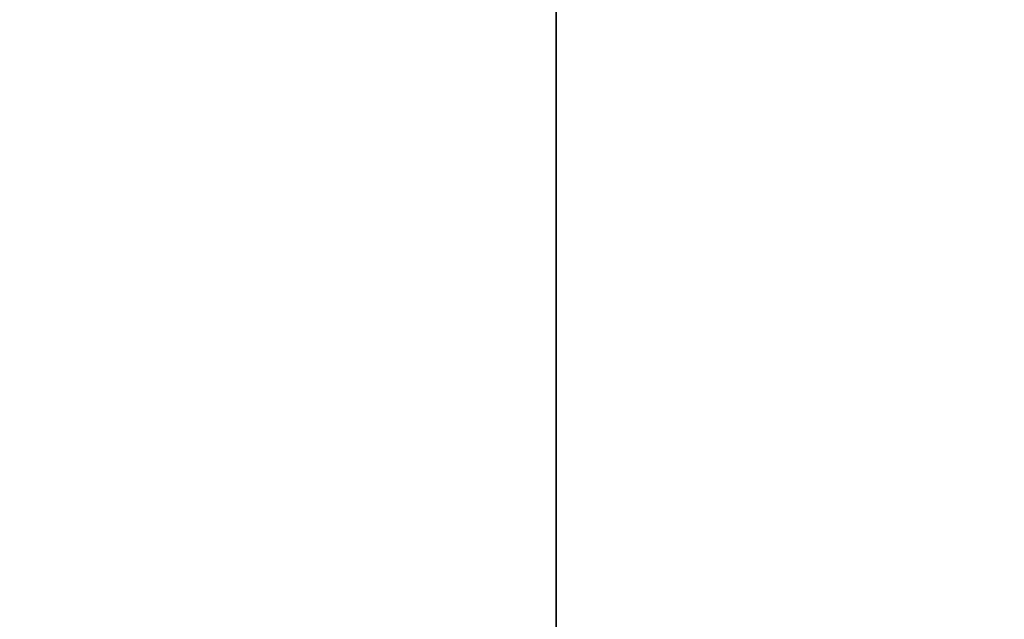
# Model space of a CAD drawing. Extents: x 0 to 80, y 0 to 80.
# Tile 609 of 656: x 9.737646 to 9.739242, y 35.420339 to 35.42131. Entities that reach past the tile are written whole.
import ezdxf

# ---------------------------------------------------------------- set-up
doc = ezdxf.new("R2010")
doc.units = 0
doc.header["$LTSCALE"] = 25.4
doc.layers.get('0').update_dxf_attribs({"color": 13, "linetype": 'CONTINUOUS'})

# ---------------------------------------------------------------- blocks, each defined once
blk = doc.blocks.new('ORBIT-I-KINKIET-20-7806-78')
at = {"color": 7}
blk.add_line((26.1351299, 35.7683601, 345.893158), (26.1351299, 35.64608, 345.893158), dxfattribs=at)
blk.add_line((26.1351299, 35.7683601, 345.893158), (26.1351299, 35.64608, 345.893158), dxfattribs=at)
mesh = blk.add_polyface(dxfattribs=at)
corners = [(26.4027424, 35.64608, 302.3838806), (25.6784382, 35.7683601, 302.7523499), (26.4027424, 35.7683601, 302.3838806)]
mesh.append_faces([[corners[k] for k in face] for face in [(0, 1, 2)]], dxfattribs={"color": 7})
mesh = blk.add_polyface(dxfattribs=at)
corners = [(26.4027424, 35.64608, 302.3838806), (25.6784382, 35.64608, 302.7523499), (25.6784382, 35.7683601, 302.7523499)]
mesh.append_faces([[corners[k] for k in face] for face in [(0, 1, 2)]], dxfattribs={"color": 7})
mesh = blk.add_polyface(dxfattribs=at)
corners = [(26.0152035, 35.7683601, 345.0435486), (26.0152035, 35.64608, 345.0435486), (26.1351299, 35.7683601, 345.893158)]
mesh.append_faces([[corners[k] for k in face] for face in [(0, 1, 2)]], dxfattribs={"color": 7})
mesh = blk.add_polyface(dxfattribs=at)
corners = [(26.1351299, 35.7683601, 345.893158), (26.0152035, 35.64608, 345.0435486), (26.1351299, 35.64608, 345.893158)]
mesh.append_faces([[corners[k] for k in face] for face in [(0, 1, 2)]], dxfattribs={"color": 7})
mesh = blk.add_polyface(dxfattribs=at)
corners = [(26.884285, 35.7683601, 346.2462769), (26.1351299, 35.64608, 345.893158), (26.884285, 35.64608, 346.2462769)]
mesh.append_faces([[corners[k] for k in face] for face in [(0, 1, 2)]], dxfattribs={"color": 7})
mesh = blk.add_polyface(dxfattribs=at)
corners = [(26.884285, 35.7683601, 346.2462769), (26.1351299, 35.7683601, 345.893158), (26.1351299, 35.64608, 345.893158)]
mesh.append_faces([[corners[k] for k in face] for face in [(0, 1, 2)]], dxfattribs={"color": 7})

msp = doc.modelspace()

# ---------------------------------------------------------------- block references
at = {"color": 0}
msp.add_blockref('ORBIT-I-KINKIET-20-7806-78', (-16.3966141, -0.3460782, -57.5), dxfattribs=at)

doc.saveas('drawing.dxf')
